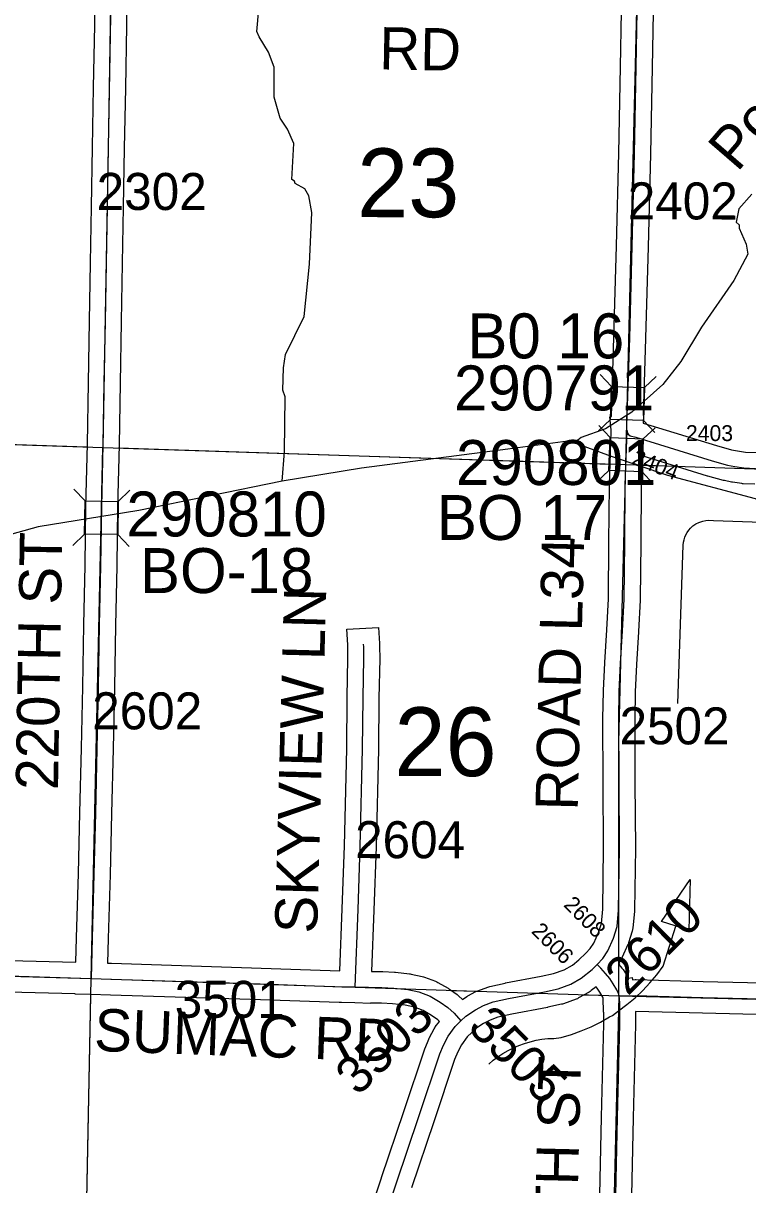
# Model space of a CAD drawing. Extents: x -132.8 to -73.3, y -60 to -26.
# Drawn here: x -117.702 to -116.331, y -37.879 to -35.683 of the extents above; entities that cross this region are included whole.
import ezdxf

# ---------------------------------------------------------------- set-up
doc = ezdxf.new("R2010")
doc.units = 0
for name, color, linetype in [('tdCoDirctArrow', 7, 'Continuous'), ('tdCoHydroRiver', 7, 'Continuous'), ('tdCoHydroTxtLg', 7, 'Continuous'), ('tdCoSecRdNmbr', 7, 'Continuous'), ('tdCoSecRdTxt', 7, 'Continuous'), ('tdCoSecRteBand', 7, 'Continuous'), ('tdCoSecRteCL', 7, 'Continuous'), ('tdCoSectLine', 7, 'Continuous'), ('tdCoSectLinePart', 7, 'Continuous'), ('tdCoSectNmbr', 7, 'Continuous'), ('tdCoStrucSec', 7, 'Continuous'), ('tdCoStrucSecCoName', 7, 'Continuous'), ('tdCoStrucSecFHWANum', 7, 'Continuous'), ('tdCoSurfConc', 7, 'Continuous'), ('tdCoSurfGravel', 7, 'Continuous')]:
    doc.layers.add(name, color=color, linetype=linetype)

msp = doc.modelspace()

# ---------------------------------------------------------------- linework, layer by layer
at = {"layer": 'tdCoDirctArrow'}
for points in [[(-116.4633, -36.9691), (-116.453, -36.6701), (-116.4525, -36.6644), (-116.4515, -36.6598), (-116.4498, -36.6545), (-116.4478, -36.65), (-116.4455, -36.6459), (-116.4424, -36.6416), (-116.4391, -36.6377), (-116.4346, -36.6335), (-116.4289, -36.6296), (-116.4232, -36.6267), (-116.416, -36.6241), (-116.4104, -36.6229), (-116.4055, -36.6226), (-116.3957, -36.623), (-115.9939, -36.6373)], [(-116.8212, -37.6513), (-116.8126, -37.644), (-116.8036, -37.6372), (-116.7942, -37.631), (-116.7845, -37.6253), (-116.7744, -37.6203), (-116.764, -37.6158), (-116.7534, -37.612), (-116.7426, -37.6088), (-116.7316, -37.6062), (-116.7205, -37.6043), (-116.7093, -37.6031), (-116.698, -37.6026), (-116.6838, -37.6009), (-116.6647, -37.5952), (-116.6459, -37.5884), (-116.6275, -37.5805), (-116.6096, -37.5716), (-116.5923, -37.5616), (-116.587, -37.5595), (-116.5756, -37.5507), (-116.5595, -37.5387), (-116.5442, -37.5259), (-116.5297, -37.5121), (-116.516, -37.4976), (-116.5031, -37.4823), (-116.4912, -37.4662), (-116.4672, -37.3904)]]:
    msp.add_lwpolyline(points, dxfattribs=at)
msp.add_lwpolyline([(-116.494, -37.3818), (-116.4401, -37.3019), (-116.4425, -37.3976)], close=True, dxfattribs=at)
at = {"layer": 'tdCoHydroRiver'}
for points in [[(-117.2122, -36.5485), (-117.2076, -36.4935), (-117.2064, -36.3894), (-117.2108, -36.3766), (-117.2096, -36.3341), (-117.2058, -36.3089), (-117.1707, -36.2373), (-117.1601, -36.1382), (-117.1559, -36.0406), (-117.1614, -36.0089), (-117.1689, -35.996), (-117.1876, -35.9861), (-117.189, -35.9813), (-117.1937, -35.978), (-117.1903, -35.9103), (-117.2022, -35.8831), (-117.2158, -35.8623), (-117.2274, -35.8225), (-117.2274, -35.7657), (-117.2377, -35.7371), (-117.2558, -35.7082), (-117.2603, -35.6986), (-117.256, -35.6561)], [(-116.3234, -36.0059), (-116.3478, -36.0337), (-116.3531, -36.0588), (-116.3469, -36.0637), (-116.3471, -36.07), (-116.3337, -36.1003), (-116.331, -36.1193), (-116.3575, -36.1691), (-116.4182, -36.2575), (-116.4577, -36.3227), (-116.4919, -36.366), (-116.5501, -36.4181), (-116.5998, -36.45), (-116.646, -36.4661), (-116.6557, -36.4738)], [(-116.6557, -36.4738), (-116.6619, -36.472), (-116.785, -36.4885)], [(-116.3051, -36.5885), (-116.316, -36.5819), (-116.4821, -36.5382), (-116.5885, -36.5023), (-116.6526, -36.4786), (-116.6557, -36.4738)], [(-116.785, -36.4885), (-117.0617, -36.5242), (-117.2122, -36.5485)], [(-117.2122, -36.5485), (-117.4836, -36.6043), (-117.6738, -36.6354), (-117.7787, -36.6641)]]:
    msp.add_lwpolyline(points, dxfattribs=at)
at = {"layer": 'tdCoSecRteBand'}
for points in [[(-116.8707, -37.5289), (-116.8623, -37.5235), (-116.8614, -37.5229), (-116.8604, -37.5224), (-116.8454, -37.5142), (-116.8435, -37.5132), (-116.8416, -37.5125), (-116.8231, -37.5056), (-116.8211, -37.5049), (-116.8191, -37.5044), (-116.7902, -37.498), (-116.7898, -37.4979), (-116.7893, -37.4978), (-116.7217, -37.4851), (-116.6983, -37.4799), (-116.6784, -37.4728), (-116.6627, -37.4639), (-116.6504, -37.454), (-116.6372, -37.4414), (-116.6291, -37.4329), (-116.6222, -37.4223), (-116.6131, -37.4023), (-116.6079, -37.3851), (-116.6053, -37.3582), (-116.6036, -37.2426), (-116.6044, -37.1193), (-116.6044, -37.1193), (-116.6044, -37.1193), (-116.6049, -36.9984), (-116.6049, -36.9982), (-116.6049, -36.9979), (-116.6041, -36.9459), (-116.6041, -36.9453), (-116.6041, -36.9447), (-116.6014, -36.8922), (-116.6014, -36.8921), (-116.6014, -36.892), (-116.5977, -36.8299), (-116.5945, -36.771), (-116.5935, -36.6647), (-116.5928, -36.5564), (-116.5928, -36.556), (-116.5928, -36.5556), (-116.5892, -36.4548), (-116.5893, -36.4535), (-116.5895, -36.4519), (-116.5895, -36.4519), (-116.5921, -36.427), (-116.589, -36.4267), (-116.5843, -36.2768), (-116.5794, -36.1038), (-116.575, -35.9286), (-116.572, -35.7652), (-116.572, -35.7652), (-116.572, -35.7652), (-116.5681, -35.5552)], [(-116.5081, -35.5571), (-116.512, -35.7663), (-116.515, -35.9298), (-116.515, -35.9299), (-116.515, -35.93), (-116.5194, -36.1054), (-116.5194, -36.1054), (-116.5194, -36.1055), (-116.5243, -36.2786), (-116.5243, -36.2786), (-116.5243, -36.2787), (-116.5289, -36.4248), (-116.5281, -36.4248), (-116.5286, -36.4389), (-116.3898, -36.4815), (-116.3619, -36.4892), (-116.3505, -36.4916), (-116.3353, -36.4937), (-116.3152, -36.4946)], [(-117.6024, -37.4587), (-117.6012, -37.4122), (-117.6012, -37.4121), (-117.6012, -37.4121), (-117.5978, -37.291), (-117.5948, -37.1757), (-117.5921, -37.0535), (-117.5896, -36.9374), (-117.5877, -36.8206), (-117.5877, -36.8205), (-117.5877, -36.8204), (-117.5852, -36.7083), (-117.5835, -36.5967), (-117.5835, -36.5966), (-117.5835, -36.5965), (-117.5808, -36.4789), (-117.5788, -36.3626), (-117.5788, -36.3626), (-117.5788, -36.3626), (-117.5766, -36.2459), (-117.5746, -36.1357), (-117.5729, -36.0297), (-117.5729, -36.0297), (-117.5729, -36.0297), (-117.5709, -35.9177), (-117.5689, -35.8043), (-117.5669, -35.6862), (-117.5652, -35.5703)], [(-117.5052, -35.5713), (-117.507, -35.6871), (-117.507, -35.6872), (-117.507, -35.6872), (-117.5089, -35.8053), (-117.5089, -35.8053), (-117.5089, -35.8053), (-117.5109, -35.9188), (-117.5109, -35.9188), (-117.5109, -35.9188), (-117.5129, -36.0307), (-117.5146, -36.1367), (-117.5146, -36.1368), (-117.5146, -36.1368), (-117.5166, -36.247), (-117.5166, -36.247), (-117.5166, -36.2471), (-117.5188, -36.3637), (-117.5208, -36.48), (-117.5208, -36.4801), (-117.5208, -36.4802), (-117.5235, -36.5977), (-117.5252, -36.7093), (-117.5252, -36.7094), (-117.5252, -36.7095), (-117.5277, -36.8217), (-117.5296, -36.9385), (-117.5296, -36.9385), (-117.5296, -36.9386), (-117.5321, -37.0548), (-117.5321, -37.0548), (-117.5321, -37.0548), (-117.5348, -37.1771), (-117.5348, -37.1772), (-117.5348, -37.1772), (-117.5378, -37.2926), (-117.5378, -37.2927), (-117.5378, -37.2927), (-117.5412, -37.4137), (-117.5424, -37.4604), (-117.5423, -37.4604), (-117.5355, -37.4606), (-117.5354, -37.4606), (-117.5354, -37.4606), (-117.2701, -37.469), (-117.27, -37.469), (-117.27, -37.469), (-117.1028, -37.4748), (-117.0984, -37.3578), (-117.0944, -37.2386), (-117.09, -37.0547), (-117.089, -36.9583), (-117.089, -36.9581), (-117.089, -36.958), (-117.0875, -36.884), (-117.0878, -36.863), (-117.088, -36.8584), (-117.0894, -36.8284), (-117.0295, -36.8256), (-117.0281, -36.8556), (-117.0278, -36.8607), (-117.0278, -36.8613), (-117.0278, -36.8618), (-117.0275, -36.8838), (-117.0275, -36.8842), (-117.0275, -36.8847), (-117.029, -36.959), (-117.03, -37.0556), (-117.03, -37.0558), (-117.03, -37.056), (-117.0344, -37.2402), (-117.0344, -37.2403), (-117.0344, -37.2405), (-117.0384, -37.3598), (-117.0384, -37.3599), (-117.0384, -37.36), (-117.0428, -37.4758), (-117.0227, -37.4762), (-117.0221, -37.4762), (-117.0215, -37.4762), (-116.9993, -37.4774), (-116.9985, -37.4775), (-116.9977, -37.4776), (-116.971, -37.4805), (-116.9696, -37.4807), (-116.9682, -37.481), (-116.947, -37.4854), (-116.9447, -37.4859), (-116.9426, -37.4867), (-116.9216, -37.4946), (-116.9193, -37.4955), (-116.9172, -37.4967), (-116.8979, -37.5078), (-116.8966, -37.5086), (-116.8953, -37.5095), (-116.881, -37.5198), (-116.8797, -37.5208), (-116.8786, -37.5218), (-116.8707, -37.5289)], [(-116.3177, -36.5546), (-116.3394, -36.5536), (-116.3408, -36.5535), (-116.3422, -36.5533), (-116.3598, -36.5508), (-116.3607, -36.5507), (-116.3616, -36.5505), (-116.3749, -36.5478), (-116.3759, -36.5476), (-116.3769, -36.5473), (-116.4062, -36.5392), (-116.4066, -36.5391), (-116.407, -36.539), (-116.5308, -36.501), (-116.5328, -36.5573), (-116.5335, -36.6651), (-116.5335, -36.6651), (-116.5335, -36.6652), (-116.5345, -36.7722), (-116.5345, -36.7729), (-116.5345, -36.7735), (-116.5378, -36.8332), (-116.5378, -36.8333), (-116.5378, -36.8334), (-116.5415, -36.8954), (-116.5441, -36.9473), (-116.5449, -36.9985), (-116.5444, -37.119), (-116.5436, -37.2425), (-116.5436, -37.2428), (-116.5436, -37.2431), (-116.5454, -37.3603), (-116.5454, -37.3615), (-116.5455, -37.3627), (-116.5484, -37.3938), (-116.5487, -37.3968), (-116.5496, -37.3996), (-116.5563, -37.4216), (-116.5568, -37.4235), (-116.5577, -37.4253), (-116.5685, -37.4492), (-116.5694, -37.4512), (-116.5707, -37.4531), (-116.5751, -37.46), (-116.5735, -37.4616), (-116.5749, -37.463), (-116.5692, -37.4695), (-116.568, -37.471), (-116.5669, -37.4726), (-116.5602, -37.4827), (-116.5599, -37.4832), (-116.5596, -37.4836), (-116.5565, -37.4888), (-116.5498, -37.4877), (-116.5491, -37.4916), (-116.5438, -37.4915), (-116.5431, -37.4915), (-116.5423, -37.4915), (-116.4151, -37.495), (-116.135, -37.5016)], [(-117.728, -37.455), (-117.6024, -37.4587)], [(-117.0603, -37.974), (-117.0243, -37.866), (-117.0243, -37.866), (-117.0242, -37.8659), (-116.9821, -37.7409), (-116.9821, -37.7409), (-116.9821, -37.7409), (-116.9421, -37.6225), (-116.9418, -37.6217), (-116.9415, -37.6208), (-116.9346, -37.6038), (-116.934, -37.6023), (-116.9332, -37.6009), (-116.9243, -37.5844), (-116.9234, -37.5826), (-116.9223, -37.581), (-116.9146, -37.5704), (-116.9161, -37.5689), (-116.916, -37.5688), (-116.9175, -37.5675), (-116.9293, -37.559), (-116.945, -37.5499), (-116.9615, -37.5437), (-116.9791, -37.54), (-117.0035, -37.5373), (-117.0242, -37.5361), (-117.0451, -37.5358), (-117.0451, -37.5364), (-117.0747, -37.5353), (-117.0996, -37.5349), (-117.0999, -37.5349), (-117.1044, -37.5348), (-117.1044, -37.5347), (-117.272, -37.529), (-117.5373, -37.5206), (-117.574, -37.5195), (-117.604, -37.5187), (-117.6039, -37.5186), (-117.7298, -37.5149)], [(-116.6113, -37.9273), (-116.6076, -37.7514), (-116.6076, -37.7513), (-116.6076, -37.7513), (-116.6032, -37.5751), (-116.6032, -37.5529), (-116.6038, -37.5529), (-116.6044, -37.526), (-116.6051, -37.5244), (-116.6106, -37.5153), (-116.6159, -37.5073), (-116.6179, -37.5049), (-116.6272, -37.5123), (-116.629, -37.5137), (-116.6311, -37.5149), (-116.651, -37.5262), (-116.6533, -37.5275), (-116.6558, -37.5284), (-116.6799, -37.537), (-116.6817, -37.5377), (-116.6835, -37.5381), (-116.7092, -37.5438), (-116.7097, -37.5439), (-116.7101, -37.5439), (-116.7777, -37.5567), (-116.804, -37.5625), (-116.8186, -37.568), (-116.8309, -37.5746), (-116.8434, -37.5826), (-116.8532, -37.5914), (-116.8618, -37.5997), (-116.8724, -37.6145), (-116.8796, -37.6279), (-116.8856, -37.6425), (-116.9252, -37.7601), (-116.9674, -37.885)], [(-115.2337, -37.5855), (-115.3388, -37.5828), (-115.3388, -37.5833), (-115.3685, -37.582), (-115.6774, -37.5739), (-115.6774, -37.5739), (-115.6774, -37.5739), (-116.1365, -37.5616), (-116.4166, -37.5549), (-116.4167, -37.5549), (-116.4167, -37.5549), (-116.5432, -37.5515), (-116.5432, -37.5754), (-116.5432, -37.5758), (-116.5432, -37.5762), (-116.5476, -37.7527), (-116.5513, -37.9287)]]:
    msp.add_lwpolyline(points, dxfattribs=at)
at = {"layer": 'tdCoSecRteCL'}
for points in [[(-117.5732, -37.4895), (-117.5712, -37.4129), (-117.5678, -37.2918), (-117.5648, -37.1764), (-117.5621, -37.0541), (-117.5596, -36.938), (-117.5577, -36.8211), (-117.5552, -36.7089), (-117.5535, -36.5972), (-117.5508, -36.4795), (-117.5488, -36.3631), (-117.5466, -36.2465), (-117.5446, -36.1362), (-117.5429, -36.0302), (-117.5409, -35.9182), (-117.5389, -35.8048), (-117.5369, -35.6867), (-117.5352, -35.5708), (-117.5337, -35.4908)], [(-116.5592, -36.4537), (-116.5595, -36.4504), (-116.5595, -36.4435), (-116.5543, -36.2777), (-116.5494, -36.1046), (-116.545, -35.9293), (-116.542, -35.7658), (-116.5381, -35.5535), (-116.5374, -35.526)], [(-116.6159, -37.4626), (-116.6054, -37.4516), (-116.5958, -37.4368), (-116.585, -37.4129), (-116.5783, -37.3909), (-116.5754, -37.3598), (-116.5736, -37.2427), (-116.5744, -37.1192), (-116.5749, -36.9983), (-116.5741, -36.9463), (-116.5714, -36.8938), (-116.5677, -36.8316), (-116.5645, -36.7719), (-116.5635, -36.6649), (-116.5628, -36.5566), (-116.5592, -36.4537)], [(-116.5592, -36.4537), (-116.5588, -36.457), (-116.5569, -36.46), (-116.5534, -36.4628), (-116.543, -36.4658), (-116.3982, -36.5103), (-116.3689, -36.5184), (-116.3556, -36.5211), (-116.3381, -36.5236), (-116.3164, -36.5246), (-116.2424, -36.5268), (-116.1768, -36.5276), (-116.1381, -36.529), (-116.106, -36.5325), (-116.049, -36.5364), (-115.9223, -36.5404), (-115.5886, -36.5502), (-115.4212, -36.5552), (-115.3409, -36.5572)], [(-117.0739, -37.5053), (-117.0684, -37.3588), (-117.0644, -37.2395), (-117.06, -37.0553), (-117.059, -36.9586), (-117.0575, -36.8841), (-117.0578, -36.8622), (-117.058, -36.857)], [(-118.0662, -37.4719), (-117.9694, -37.4766), (-117.7289, -37.4849), (-117.5732, -37.4895)], [(-116.8737, -37.5694), (-116.8646, -37.5606), (-116.8461, -37.5487), (-116.8311, -37.5406), (-116.8126, -37.5337), (-116.7837, -37.5273), (-116.7157, -37.5145), (-116.69, -37.5088), (-116.6659, -37.5002), (-116.6459, -37.4888), (-116.6252, -37.4723), (-116.6159, -37.4626)], [(-116.5745, -37.5222), (-116.5752, -37.518), (-116.5784, -37.5106), (-116.5853, -37.4992), (-116.5919, -37.4891), (-116.5998, -37.48), (-116.6089, -37.4699), (-116.6159, -37.4626)], [(-117.5732, -37.4895), (-117.5363, -37.4906), (-117.271, -37.499), (-117.0991, -37.5049), (-117.0739, -37.5053)], [(-117.0739, -37.5053), (-117.0232, -37.5061), (-117.001, -37.5074), (-116.9743, -37.5103), (-116.9531, -37.5148), (-116.9322, -37.5227), (-116.9129, -37.5338), (-116.8986, -37.5441), (-116.8865, -37.555), (-116.8737, -37.5694)], [(-116.617, -38.9832), (-116.6112, -38.9061), (-116.6062, -38.8255), (-116.6043, -38.7333), (-116.5991, -38.5522), (-116.5975, -38.5033), (-116.5934, -38.3739), (-116.5895, -38.204), (-116.5885, -38.1034), (-116.586, -38.0489), (-116.5838, -38.0058), (-116.5813, -37.9281), (-116.5776, -37.752), (-116.5732, -37.5754), (-116.5732, -37.5367), (-116.5737, -37.5269), (-116.5745, -37.5222)], [(-116.5745, -37.5222), (-116.5432, -37.5215), (-116.4159, -37.525), (-116.1358, -37.5316), (-115.6766, -37.5439), (-115.3675, -37.552)], [(-117.0318, -37.9835), (-116.9958, -37.8755), (-116.9536, -37.7505), (-116.9137, -37.6321), (-116.9068, -37.6151), (-116.8979, -37.5986), (-116.8846, -37.5801), (-116.8737, -37.5694)]]:
    msp.add_lwpolyline(points, dxfattribs=at)
at = {"layer": 'tdCoSectLine'}
for points in [[(-117.5341, -35.4908), (-117.5513, -36.485)], [(-116.5618, -36.5174), (-116.5377, -35.526)], [(-118.5595, -36.4517), (-117.5513, -36.485)], [(-117.5736, -37.4895), (-117.5513, -36.485)], [(-117.5513, -36.485), (-116.5618, -36.5174)], [(-116.5748, -37.5222), (-116.5751, -37.0421), (-116.5618, -36.5174)], [(-116.5618, -36.5174), (-115.5696, -36.5508)], [(-118.5726, -37.457), (-117.5736, -37.4895)], [(-117.5929, -38.4873), (-117.5736, -37.4895)], [(-117.5736, -37.4895), (-116.5748, -37.5222)], [(-116.5748, -37.5222), (-116.5982, -38.514)], [(-116.5748, -37.5222), (-115.5908, -37.5462)]]:
    msp.add_lwpolyline(points, dxfattribs=at)
at = {"layer": 'tdCoSectLinePart'}
for points in [[(-118.3818, -36.4575), (-117.5815, -36.484)], [(-117.5219, -36.486), (-116.592, -36.5164)], [(-116.5318, -36.5184), (-116.466, -36.5206)], [(-116.5749, -37.4635), (-116.5749, -37.4588)], [(-117.5929, -38.4873), (-117.5742, -37.5199)], [(-116.8927, -37.5118), (-116.844, -37.5134)], [(-116.6407, -37.5201), (-116.6076, -37.5211)]]:
    msp.add_lwpolyline(points, dxfattribs=at)
at = {"layer": 'tdCoStrucSec'}
for points in [[(-116.6103, -36.3467), (-116.5889, -36.3695), (-116.5263, -36.3715)], [(-116.504, -36.3505), (-116.5263, -36.3715), (-116.5283, -36.434)], [(-116.6136, -36.4535), (-116.5908, -36.4321), (-116.5889, -36.3695)], [(-116.6126, -36.4434), (-116.5913, -36.4663), (-116.5288, -36.4684)], [(-116.5069, -36.4568), (-116.5283, -36.434), (-116.5908, -36.4321)], [(-116.5064, -36.4476), (-116.5288, -36.4684), (-116.5309, -36.531)], [(-116.6163, -36.5501), (-116.5935, -36.5288), (-116.5913, -36.4663)], [(-116.5096, -36.5538), (-116.5309, -36.531), (-116.5935, -36.5288)], [(-117.6067, -36.5638), (-117.585, -36.5862), (-117.5224, -36.5872)], [(-117.5004, -36.5659), (-117.5224, -36.5872), (-117.5234, -36.6497)], [(-117.6084, -36.6705), (-117.5859, -36.6488), (-117.585, -36.5862)], [(-117.5016, -36.6722), (-117.5234, -36.6497), (-117.5859, -36.6488)]]:
    msp.add_lwpolyline(points, dxfattribs=at)
at = {"layer": 'tdCoSurfConc'}
msp.add_lwpolyline([(-117.0318, -37.9835), (-116.9958, -37.8755), (-116.9536, -37.7505), (-116.9137, -37.6321), (-116.9068, -37.6151), (-116.8979, -37.5986), (-116.8846, -37.5801), (-116.8737, -37.5694), (-116.8646, -37.5606), (-116.8461, -37.5487), (-116.8311, -37.5406), (-116.8126, -37.5337), (-116.7837, -37.5273), (-116.7157, -37.5145), (-116.69, -37.5088), (-116.6659, -37.5002), (-116.6459, -37.4888), (-116.6252, -37.4723), (-116.6159, -37.4626), (-116.6054, -37.4516), (-116.5958, -37.4368), (-116.585, -37.4129), (-116.5783, -37.3909), (-116.5754, -37.3598), (-116.5736, -37.2427), (-116.5744, -37.1192), (-116.5749, -36.9983), (-116.5741, -36.9463), (-116.5714, -36.8938), (-116.5677, -36.8316), (-116.5645, -36.7719), (-116.5635, -36.6649), (-116.5628, -36.5566), (-116.5592, -36.4537), (-116.5595, -36.4504), (-116.5595, -36.4435), (-116.5543, -36.2777), (-116.5494, -36.1046), (-116.545, -35.9293), (-116.542, -35.7658), (-116.5381, -35.5535)], dxfattribs=at)
at = {"layer": 'tdCoSurfGravel'}
for points in [[(-117.5732, -37.4895), (-117.5712, -37.4129), (-117.5678, -37.2918), (-117.5648, -37.1764), (-117.5621, -37.0541), (-117.5596, -36.938), (-117.5577, -36.8211), (-117.5552, -36.7089), (-117.5535, -36.5972), (-117.5508, -36.4795), (-117.5488, -36.3631), (-117.5466, -36.2465), (-117.5446, -36.1362), (-117.5429, -36.0302), (-117.5409, -35.9182), (-117.5389, -35.8048), (-117.5369, -35.6867), (-117.5352, -35.5708), (-117.5337, -35.4908)], [(-116.5592, -36.4537), (-116.5588, -36.457), (-116.5569, -36.46), (-116.5534, -36.4628), (-116.543, -36.4658), (-116.3982, -36.5103), (-116.3689, -36.5184), (-116.3556, -36.5211), (-116.3381, -36.5236), (-116.3164, -36.5246), (-116.2424, -36.5268), (-116.1768, -36.5276), (-116.1381, -36.529), (-116.106, -36.5325), (-116.049, -36.5364), (-115.9223, -36.5404), (-115.5886, -36.5502)], [(-117.0739, -37.5053), (-117.0684, -37.3588), (-117.0644, -37.2395), (-117.06, -37.0553), (-117.059, -36.9586), (-117.0575, -36.8841), (-117.0578, -36.8622), (-117.058, -36.857)], [(-118.0662, -37.4719), (-117.9694, -37.4766), (-117.7289, -37.4849), (-117.5732, -37.4895), (-117.5363, -37.4906), (-117.271, -37.499), (-117.0991, -37.5049), (-117.0739, -37.5053), (-117.0232, -37.5061), (-117.001, -37.5074), (-116.9743, -37.5103), (-116.9531, -37.5148), (-116.9322, -37.5227), (-116.9129, -37.5338), (-116.8986, -37.5441), (-116.8865, -37.555), (-116.8737, -37.5694)], [(-116.5745, -37.5222), (-116.5752, -37.518), (-116.5784, -37.5106), (-116.5853, -37.4992), (-116.5919, -37.4891), (-116.5998, -37.48), (-116.6089, -37.4699), (-116.6159, -37.4626)], [(-116.5975, -38.5033), (-116.5934, -38.3739), (-116.5895, -38.204), (-116.5885, -38.1034), (-116.586, -38.0489), (-116.5838, -38.0058), (-116.5813, -37.9281), (-116.5776, -37.752), (-116.5732, -37.5754), (-116.5732, -37.5367), (-116.5737, -37.5269), (-116.5745, -37.5222)], [(-116.5745, -37.5222), (-116.5432, -37.5215), (-116.4159, -37.525), (-116.1358, -37.5316), (-115.6766, -37.5439), (-115.3675, -37.552), (-115.2329, -37.5555), (-114.7671, -37.5686), (-114.6175, -37.5723), (-114.5296, -37.5745), (-114.2682, -37.5807), (-114.0583, -37.5876), (-113.9286, -37.5903), (-113.8675, -37.5905), (-113.845, -37.5903), (-113.8283, -37.5896), (-113.8125, -37.5864), (-113.7972, -37.5817), (-113.7878, -37.5799), (-113.776, -37.5797), (-113.756, -37.5829)]]:
    msp.add_lwpolyline(points, dxfattribs=at)

# ---------------------------------------------------------------- texts
at = {"layer": 'tdCoHydroTxtLg'}
msp.add_text('Potato', height=0.08, rotation=49.2128, dxfattribs=at).set_placement((-116.3509, -35.9659))
at = {"layer": 'tdCoSecRdNmbr'}
for s, height, rotation, p in [('2302', 0.07, 359.9119, (-117.5632, -36.0357)), ('2402', 0.07, 359.9124, (-116.558, -36.0536)), ('2403', 0.03, 359.9123, (-116.4479, -36.4728)), ('2404', 0.03, 338.9124, (-116.5521, -36.5154)), ('2602', 0.07, 359.9119, (-117.5717, -37.018)), ('2502', 0.07, 359.9124, (-116.5736, -37.0463)), ('2604', 0.07, 359.9123, (-117.0741, -37.2617)), ('2608', 0.03, 314.9123, (-116.6811, -37.3516)), ('2610', 0.07, 44.9123, (-116.5582, -37.5239)), ('2606', 0.03, 314.9122, (-116.742, -37.4015)), ('3501', 0.07, 359.912, (-117.4155, -37.5635)), ('3503', 0.07, 44.9122, (-117.0684, -37.7132)), ('3505', 0.07, 314.9122, (-116.8635, -37.584))]:
    msp.add_text(s, height=height, rotation=rotation, dxfattribs=at).set_placement(p)
at = {"layer": 'tdCoSecRdTxt'}
for s, rotation, p in [('RD', 358.9586, (-117.0287, -35.7699)), ('220TH ST', 89.0602, (-117.6364, -37.1333)), ('ROAD L34', 88.6313, (-116.6528, -37.1723)), ('SKYVIEW LN', 88.4563, (-117.1461, -37.4049)), ('SUMAC RD', 357.9034, (-117.5688, -37.6261)), ('230TH ST', 88.6445, (-116.6579, -38.1248))]:
    msp.add_text(s, height=0.08, rotation=rotation, dxfattribs=at).set_placement(p)
at = {"layer": 'tdCoSectNmbr'}
for s, p in [('23', (-117.0703, -36.0494)), ('26', (-116.9997, -37.1064))]:
    msp.add_text(s, height=0.13, rotation=359.9122, dxfattribs=at).set_placement(p)
at = {"layer": 'tdCoStrucSecCoName'}
for s, p in [('B0 16', (-116.8616, -36.3165)), ('BO 17', (-116.9193, -36.66)), ('BO-18', (-117.4813, -36.7604))]:
    msp.add_text(s, height=0.085, dxfattribs=at).set_placement(p)
at = {"layer": 'tdCoStrucSecFHWANum'}
for s, p in [('290791', (-116.8869, -36.4149)), ('290801', (-116.8831, -36.556)), ('290810', (-117.5069, -36.6533))]:
    msp.add_text(s, height=0.085, dxfattribs=at).set_placement(p)

doc.saveas('drawing.dxf')
